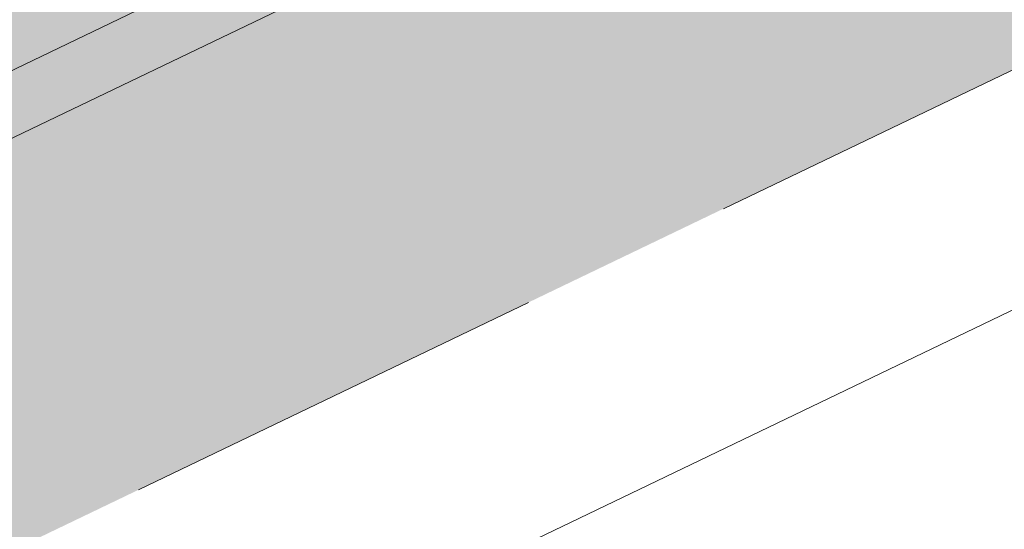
# Model space of a CAD drawing. Header units: metres. Extents: x 163628 to 167676, y 402708 to 405373.
# Tile 450 of 656: x 166384.637 to 166385.548, y 404367.151 to 404367.621. Entities that reach past the tile are written whole.
import ezdxf

# ---------------------------------------------------------------- set-up
doc = ezdxf.new("R2010")
doc.units = ezdxf.units.M
doc.linetypes.add('X-CA190022.004-UO-DWM_Snelfietsroute$0$VH-OPSLUITBAND_150X250', pattern=[24, 16, -2, 4, -2])
doc.layers.add('X-CA190022.004-UO-ARC_Arcering$0$N-WE-VH-VERHARDING-FIETSSTRAAT_GRIJS-A', color=251, linetype='Continuous', lineweight=0, transparency=0.5)
doc.layers.add('X-CA190022.004-UO-ARC_Arcering$0$N-WE-VH-VERHARDING-FIETSSTRAAT_ROOD-A', color=13, linetype='Continuous', lineweight=0, transparency=0.5)
for name, color, linetype, lineweight in [('X-CA190022.004-UO-BGT_Ondergrond$0$GE_314_WGDRijbaanLokaleweg_Vlak_GEM', 253, 'Continuous', 9), ('X-CA190022.004-UO-BGT_Ondergrond$0$GE_479_BTDGroenvoorziening_grasenkruida_GEM', 253, 'Continuous', 9), ('X-CA190022.004-UO-DWM_Snelfietsroute$0$N-WE-VH-KANTOPSLUITING_ACHTERKANTBAND-G', 7, 'Continuous', 18), ('X-CA190022.004-UO-DWM_Snelfietsroute$0$N-WE-VH-KANTOPSLUITING_OPSLUITBAND_200X250-G', 7, 'X-CA190022.004-UO-DWM_Snelfietsroute$0$VH-OPSLUITBAND_150X250', 18), ('X-CA190022.004-UO-DWM_Snelfietsroute$0$N-WE-VH-VERHARDING-G', 7, 'Continuous', 18)]:
    doc.layers.add(name, color=color, linetype=linetype, lineweight=lineweight)

msp = doc.modelspace()

# ---------------------------------------------------------------- hatches: boundary and pattern name
at = {"layer": 'X-CA190022.004-UO-ARC_Arcering$0$N-WE-VH-VERHARDING-FIETSSTRAAT_GRIJS-A'}
h = msp.add_hatch(color=256, dxfattribs=at)
h.dxf.hatch_style = 1
h.paths.add_polyline_path([(166375.98421, 404363.4227), (166371.47698, 404361.25825), (166366.96974, 404359.0938), (166362.46251, 404356.92935), (166357.95528, 404354.7649), (166353.44804, 404352.60045), (166349.02122, 404350.47461), (166349.19438, 404350.11403), (166353.6212, 404352.23987), (166358.12843, 404354.40432), (166362.63567, 404356.56877), (166367.1429, 404358.73322), (166371.65013, 404360.89767), (166376.15737, 404363.06212), (166380.6646, 404365.22657), (166381.67936, 404365.71388), (166385.17184, 404367.39102), (166389.67907, 404369.55547), (166394.1863, 404371.71992), (166394.95353, 404372.08836), (166394.78037, 404372.44893), (166394.01315, 404372.0805), (166389.50591, 404369.91605), (166384.99868, 404367.7516), (166381.50621, 404366.07446), (166380.49145, 404365.58715)])
at = {"layer": 'X-CA190022.004-UO-ARC_Arcering$0$N-WE-VH-VERHARDING-FIETSSTRAAT_ROOD-A'}
h = msp.add_hatch(color=256, dxfattribs=at)
h.dxf.hatch_style = 1
h.paths.add_polyline_path([(166384.99868, 404367.7516), (166389.50591, 404369.91605), (166394.01315, 404372.0805), (166394.78037, 404372.44893), (166393.04881, 404376.05472), (166392.07379, 404375.5865), (166387.56656, 404373.42205), (166383.05933, 404371.2576), (166378.55209, 404369.09315), (166374.04486, 404366.9287), (166369.53763, 404364.76425), (166365.03039, 404362.5998), (166360.52316, 404360.43535), (166356.01593, 404358.2709), (166351.50869, 404356.10645), (166347.28966, 404354.0804), (166349.02122, 404350.47461), (166353.44804, 404352.60045), (166357.95528, 404354.7649), (166362.46251, 404356.92935), (166366.96974, 404359.0938), (166371.47698, 404361.25825), (166375.98421, 404363.4227), (166380.49145, 404365.58715), (166381.50621, 404366.07446)])

# ---------------------------------------------------------------- linework, layer by layer
at = {"layer": 'X-CA190022.004-UO-BGT_Ondergrond$0$GE_314_WGDRijbaanLokaleweg_Vlak_GEM', "flags": 128}
msp.add_lwpolyline([(166395.93, 404372.931), (166347.44, 404349.677), (166346.785, 404349.363), (166343.066, 404348.641)], dxfattribs=at)
at = {"layer": 'X-CA190022.004-UO-BGT_Ondergrond$0$GE_479_BTDGroenvoorziening_grasenkruida_GEM', "flags": 128}
msp.add_lwpolyline([(166347.44, 404349.677), (166395.93, 404372.931), (166396.473, 404373.191), (166397.512, 404374.011), (166399.016, 404373.577), (166400.074, 404373.506), (166401.718, 404374.067), (166403.307, 404375.13), (166404.339, 404376.166), (166404.857, 404377.393), (166405.425, 404377.532), (166406.172, 404377.889), (166407.485, 404378.518), (166446.798, 404397.341)], dxfattribs=at)
at = {"layer": 'X-CA190022.004-UO-DWM_Snelfietsroute$0$N-WE-VH-KANTOPSLUITING_ACHTERKANTBAND-G', "ltscale": 0.2, "flags": 128}
msp.add_lwpolyline([(166459.17723, 404402.70781), (166270.42324, 404312.06492)], dxfattribs=at)
at = {"layer": 'X-CA190022.004-UO-DWM_Snelfietsroute$0$N-WE-VH-KANTOPSLUITING_OPSLUITBAND_200X250-G', "ltscale": 0.1, "flags": 128}
msp.add_lwpolyline([(166515.19163, 404426.92401), (166514.49728, 404426.38883), (166513.58518, 404425.74872), (166513.49101, 404425.6864), (166512.63338, 404425.14919), (166511.65846, 404424.60138), (166510.88934, 404424.21298), (166478.78145, 404408.76866), (166478.15851, 404408.48183), (166477.11431, 404408.0564), (166476.70909, 404407.9091), (166476.03753, 404407.68589), (166474.95259, 404407.37886), (166474.5562, 404407.28268), (166465.83722, 404405.25883), (166465.21095, 404405.10693), (166464.31052, 404404.86537), (166463.41819, 404404.59843), (166462.53156, 404404.30536), (166462.40156, 404404.26), (166461.65864, 404403.98881), (166460.79204, 404403.64631), (166459.93596, 404403.27935), (166459.09193, 404402.88871), (166270.33529, 404312.24455), (166269.85752, 404312.00615), (166269.08486, 404311.58106), (166268.33609, 404311.11891), (166267.61136, 404310.61992), (166266.91185, 404310.08486), (166266.34197, 404309.60577), (166266.24425, 404309.51937), (166265.59915, 404308.9148), (166264.988, 404308.28177), (166264.40925, 404307.619), (166263.86434, 404306.92812), (166263.3526, 404306.20799), (166263.2099, 404305.99279), (166262.76669, 404305.33926), (166262.09999, 404304.44127), (166261.38831, 404303.57659), (166260.6343, 404302.74857), (166260.50676, 404302.62186)], dxfattribs=at)
at = {"layer": 'X-CA190022.004-UO-DWM_Snelfietsroute$0$N-WE-VH-VERHARDING-G', "flags": 128}
msp.add_lwpolyline([(166458.92108, 404403.2504), (166270.15941, 404312.60382)], dxfattribs=at)

doc.saveas('drawing.dxf')
